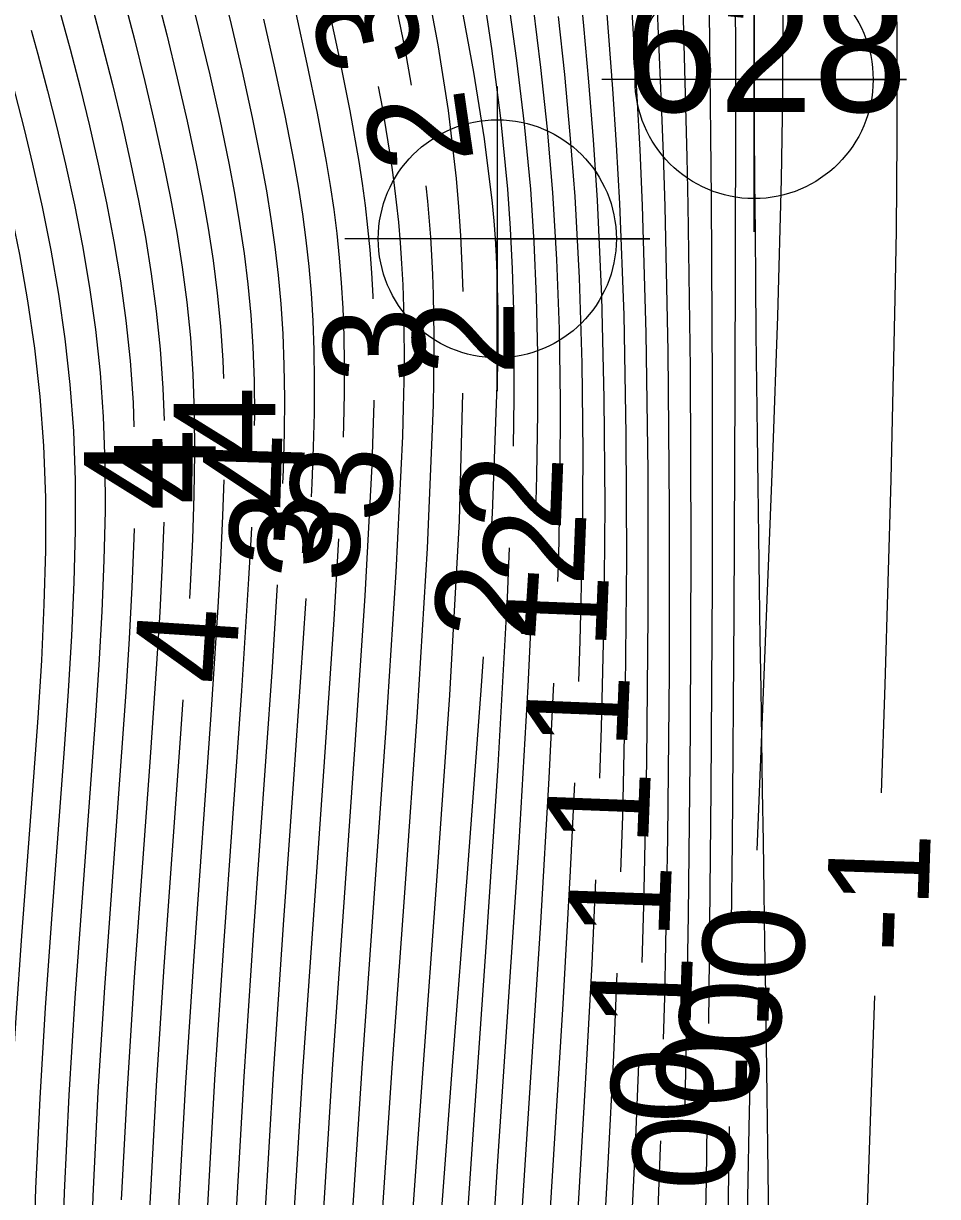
# Model space of a CAD drawing. Extents: x 2602990 to 2605851, y 618069 to 619180.
# Drawn here: x 2604066.16 to 2604084.16, y 618598.54 to 618621.63 of the extents above; entities that cross this region are included whole.
import ezdxf

# ---------------------------------------------------------------- set-up
doc = ezdxf.new("R2010")
doc.units = 0
for name, color, linetype in [('DTM Contours Major', 7, 'Continuous'), ('DTM Contours Major Text', 7, 'Continuous'), ('DTM Contours Minor', 7, 'Continuous'), ('DTM Contours Minor Text', 7, 'Continuous'), ('Exist DTM Breakline', 7, 'Continuous'), ('Exist DTM Breakline Cogo Number', 7, 'Continuous'), ('Exist DTM Breakline Cogo Point CELL', 7, 'Continuous'), ('Exist DTM Breakline Underwater', 7, 'Continuous'), ('Exist DTM Breakline Underwater Cogo Point CELL', 7, 'Continuous')]:
    doc.layers.add(name, color=color, linetype=linetype)

# ---------------------------------------------------------------- blocks, each defined once
blk = doc.blocks.new('EXIST DTM BREAKLINE COGO POINT')
at = {"layer": 'Exist DTM Breakline Cogo Point CELL'}
blk.add_lwpolyline([(0, 0.06), (0, -0.06), (0, 0), (0.06, 0), (-0.06, 0)], dxfattribs=at)
blk.add_circle((0, 0), 0.04688, dxfattribs=at)
blk = doc.blocks.new('EXIST DTM BREAKLINE UNDERWATER COGO POINT')
at = {"layer": 'Exist DTM Breakline Underwater Cogo Point CELL'}
blk.add_lwpolyline([(0, 0.06), (0, -0.06), (0, 0), (0.06, 0), (-0.06, 0)], dxfattribs=at)
blk.add_circle((0, 0), 0.04688, dxfattribs=at)

msp = doc.modelspace()

# ---------------------------------------------------------------- linework, layer by layer
at = {"layer": 'DTM Contours Major'}
for points in [[(2604079.541, 618631.374), (2604079.666, 618621.288), (2604079.702, 618618.187), (2604079.721, 618614.55), (2604079.718, 618610.614), (2604079.695, 618606.563), (2604079.654, 618602.582), (2604079.645, 618601.949)], [(2604068.128, 618622.148), (2604068.343, 618621.318), (2604068.548, 618620.495), (2604068.739, 618619.679), (2604068.916, 618618.872), (2604069.053, 618618.194), (2604069.176, 618617.517), (2604069.283, 618616.837), (2604069.373, 618616.149), (2604069.444, 618615.448), (2604069.493, 618614.729), (2604069.521, 618613.968), (2604069.527, 618613.177), (2604069.514, 618612.349), (2604069.484, 618611.479), (2604069.439, 618610.559), (2604069.424, 618610.313)], [(2604074.772, 618622.026), (2604075.022, 618620.674), (2604075.232, 618619.361), (2604075.387, 618618.095), (2604075.418, 618617.749), (2604075.445, 618617.404), (2604075.465, 618617.056), (2604075.481, 618616.703), (2604075.499, 618615.968), (2604075.499, 618615.249), (2604075.494, 618614.868), (2604075.384, 618611.985), (2604075.332, 618611.163)], [(2604075.206, 618609.167), (2604075.17, 618608.597), (2604074.895, 618604.907), (2604074.6, 618601.114), (2604074.326, 618597.42), (2604074.116, 618594.025), (2604074.054, 618592.717), (2604074.01, 618591.486), (2604073.979, 618590.316), (2604073.959, 618589.195), (2604073.949, 618588.108), (2604073.945, 618587.041), (2604073.948, 618585.462), (2604073.969, 618583.899), (2604074.018, 618582.354), (2604074.103, 618580.83), (2604074.235, 618579.328), (2604074.279, 618577.843), (2604074.568, 618576.502), (2604074.914, 618575.204), (2604075.2, 618573.917), (2604075.49, 618572.654), (2604075.769, 618571.418)], [(2604069.295, 618608.317), (2604069.244, 618607.557), (2604068.923, 618603.067), (2604068.771, 618600.725), (2604068.647, 618598.398), (2604068.568, 618596.148), (2604068.545, 618594.573), (2604068.551, 618593.062), (2604068.583, 618591.607), (2604068.637, 618590.197), (2604068.709, 618588.824), (2604068.797, 618587.479), (2604068.878, 618586.407), (2604068.972, 618585.335), (2604069.087, 618584.254), (2604069.36, 618582.1), (2604069.508, 618581.021), (2604070.632, 618576.543), (2604071.236, 618574.321), (2604072.436, 618570.045)], [(2604079.615, 618599.949), (2604079.598, 618598.856), (2604079.529, 618595.569), (2604079.463, 618593.272), (2604079.291, 618588.214), (2604079.205, 618585.151), (2604079.161, 618583.203), (2604079.126, 618581.203), (2604079.103, 618579.201), (2604079.097, 618577.248), (2604079.112, 618575.394), (2604079.18, 618571.903)]]:
    msp.add_lwpolyline(points, dxfattribs=at)
at = {"layer": 'DTM Contours Minor'}
for points in [[(2604083.323, 618627.413), (2604083.356, 618621.029), (2604083.355, 618619.375), (2604083.339, 618617.555), (2604083.318, 618616.217), (2604083.237, 618612.66), (2604083.119, 618608.612), (2604083.049, 618606.486)], [(2604080.162, 618627.09), (2604080.177, 618619.722), (2604080.168, 618614.442), (2604080.146, 618610.023), (2604080.112, 618605.526), (2604080.096, 618603.92)], [(2604078.006, 618624.102), (2604078.236, 618620.198), (2604078.291, 618619.149), (2604078.338, 618618.049), (2604078.412, 618615.536), (2604078.449, 618612.824), (2604078.452, 618609.988), (2604078.424, 618607.106), (2604078.366, 618604.254), (2604078.332, 618603.151)], [(2604076.982, 618623.713), (2604077.183, 618621.59), (2604077.282, 618620.488), (2604077.373, 618619.346), (2604077.451, 618618.155), (2604077.538, 618616.262), (2604077.588, 618614.258), (2604077.602, 618612.161), (2604077.584, 618609.993), (2604077.535, 618607.773), (2604077.501, 618606.777)], [(2604078.559, 618623.732), (2604078.717, 618620.05), (2604078.754, 618619.063), (2604078.787, 618618.031), (2604078.847, 618615.18), (2604078.874, 618612.084), (2604078.87, 618608.857), (2604078.836, 618605.611), (2604078.777, 618602.457), (2604078.754, 618601.638)], [(2604070.019, 618622.549), (2604070.247, 618621.614), (2604070.462, 618620.691), (2604070.661, 618619.784), (2604070.84, 618618.898), (2604070.941, 618618.342), (2604071.031, 618617.79), (2604071.11, 618617.238), (2604071.175, 618616.681), (2604071.227, 618616.112), (2604071.264, 618615.527), (2604071.287, 618614.906), (2604071.294, 618614.257), (2604071.288, 618613.574), (2604071.269, 618612.85), (2604071.258, 618612.577)], [(2604075.173, 618622.502), (2604075.375, 618621.142), (2604075.55, 618619.769), (2604075.686, 618618.371), (2604075.74, 618617.597), (2604075.779, 618616.806), (2604075.804, 618615.989), (2604075.815, 618615.139), (2604075.813, 618614.25), (2604075.797, 618613.312), (2604075.797, 618613.311)], [(2604065.406, 618622.319), (2604065.611, 618621.625), (2604065.806, 618620.935), (2604065.993, 618620.246), (2604066.17, 618619.556), (2604066.338, 618618.862), (2604066.526, 618618.022), (2604066.698, 618617.17), (2604066.848, 618616.305), (2604066.974, 618615.425), (2604067.072, 618614.526), (2604067.139, 618613.608), (2604067.173, 618612.644), (2604067.176, 618611.654), (2604067.151, 618610.633), (2604067.104, 618609.578), (2604067.039, 618608.487), (2604066.961, 618607.355), (2604066.711, 618604.005), (2604066.587, 618602.253), (2604066.477, 618600.476), (2604066.392, 618598.696), (2604066.34, 618596.931)], [(2604068.758, 618622.279), (2604068.978, 618621.414), (2604069.186, 618620.558), (2604069.38, 618619.712), (2604069.558, 618618.879), (2604069.683, 618618.241), (2604069.795, 618617.607), (2604069.892, 618616.971), (2604069.974, 618616.328), (2604070.038, 618615.673), (2604070.083, 618615), (2604070.096, 618614.647)], [(2604069.388, 618622.412), (2604069.612, 618621.512), (2604069.824, 618620.623), (2604070.021, 618619.747), (2604070.199, 618618.887), (2604070.312, 618618.291), (2604070.413, 618617.699), (2604070.501, 618617.105), (2604070.574, 618616.505), (2604070.632, 618615.894), (2604070.674, 618615.266), (2604070.698, 618614.6), (2604070.705, 618613.904), (2604070.703, 618613.719)], [(2604073.433, 618622.283), (2604073.666, 618621.133), (2604073.793, 618620.419)], [(2604074.079, 618622.47), (2604074.316, 618621.214), (2604074.519, 618619.923), (2604074.677, 618618.584), (2604074.725, 618618.026), (2604074.763, 618617.454), (2604074.792, 618616.862), (2604074.808, 618616.356)], [(2604077.601, 618622.431), (2604077.758, 618620.345), (2604077.83, 618619.245), (2604077.893, 618618.093), (2604077.976, 618615.898), (2604078.021, 618613.549), (2604078.03, 618611.091), (2604078.006, 618608.569), (2604077.952, 618606.028), (2604077.916, 618604.936)], [(2604079.129, 618622.47), (2604079.221, 618619), (2604079.241, 618618.06), (2604079.283, 618614.839), (2604079.296, 618611.338), (2604079.283, 618607.707), (2604079.246, 618604.094), (2604079.187, 618600.65), (2604079.179, 618600.321)], [(2604064.784, 618622.145), (2604064.982, 618621.488), (2604065.171, 618620.834), (2604065.353, 618620.18), (2604065.525, 618619.524), (2604065.69, 618618.863), (2604065.893, 618617.982), (2604066.077, 618617.086), (2604066.239, 618616.173), (2604066.375, 618615.241), (2604066.481, 618614.291), (2604066.552, 618613.32), (2604066.588, 618612.303), (2604066.589, 618611.262), (2604066.561, 618610.193), (2604066.509, 618609.095), (2604066.439, 618607.965), (2604066.356, 618606.802), (2604066.119, 618603.675), (2604066.005, 618602.056), (2604065.904, 618600.415), (2604065.827, 618598.768), (2604065.781, 618597.125)], [(2604067.499, 618622.019), (2604067.709, 618621.223), (2604067.91, 618620.433), (2604068.098, 618619.648), (2604068.273, 618618.867), (2604068.422, 618618.148), (2604068.557, 618617.429), (2604068.674, 618616.704), (2604068.773, 618615.969), (2604068.85, 618615.221), (2604068.904, 618614.453), (2604068.927, 618613.818)], [(2604075.698, 618622.139), (2604075.868, 618620.908), (2604076.018, 618619.653), (2604076.138, 618618.372), (2604076.208, 618617.329), (2604076.254, 618616.255), (2604076.278, 618615.139), (2604076.28, 618613.968), (2604076.261, 618612.731), (2604076.246, 618612.233)], [(2604081.113, 618622.092), (2604081.101, 618620.201), (2604081.075, 618618.565), (2604081.004, 618615.875), (2604080.907, 618613.102), (2604080.681, 618607.482), (2604080.599, 618605.362)], [(2604066.869, 618621.889), (2604067.075, 618621.129), (2604067.271, 618620.372), (2604067.456, 618619.617), (2604067.63, 618618.864), (2604067.791, 618618.105), (2604067.937, 618617.341), (2604068.065, 618616.571), (2604068.172, 618615.789), (2604068.257, 618614.991), (2604068.315, 618614.175), (2604068.332, 618613.694)], [(2604071.518, 618621.838), (2604071.74, 618620.843), (2604071.943, 618619.868), (2604072.12, 618618.916), (2604072.197, 618618.442), (2604072.267, 618617.97), (2604072.326, 618617.498), (2604072.376, 618617.019), (2604072.416, 618616.531), (2604072.446, 618616.029), (2604072.465, 618615.495), (2604072.473, 618614.937), (2604072.47, 618614.351), (2604072.458, 618613.731), (2604072.451, 618613.49)], [(2604072.154, 618621.967), (2604072.38, 618620.931), (2604072.584, 618619.913), (2604072.759, 618618.917), (2604072.825, 618618.484), (2604072.883, 618618.051), (2604072.934, 618617.617), (2604072.976, 618617.177), (2604073.01, 618616.728), (2604073.036, 618616.266), (2604073.038, 618616.215)], [(2604076.193, 618621.952), (2604076.337, 618620.769), (2604076.467, 618619.555), (2604076.574, 618618.307), (2604076.655, 618616.989), (2604076.706, 618615.621), (2604076.728, 618614.196), (2604076.722, 618612.703), (2604076.691, 618611.134), (2604076.674, 618610.648)], [(2604070.882, 618621.722), (2604071.101, 618620.764), (2604071.302, 618619.824), (2604071.48, 618618.908), (2604071.57, 618618.393), (2604071.649, 618617.882), (2604071.718, 618617.37), (2604071.776, 618616.853), (2604071.822, 618616.325), (2604071.855, 618615.782), (2604071.876, 618615.205), (2604071.884, 618614.602), (2604071.879, 618613.966), (2604071.864, 618613.294), (2604071.838, 618612.579), (2604071.825, 618612.314)], [(2604076.688, 618621.772), (2604076.808, 618620.629), (2604076.919, 618619.45), (2604077.012, 618618.228), (2604077.098, 618616.628), (2604077.15, 618614.95), (2604077.169, 618613.198), (2604077.156, 618611.373), (2604077.115, 618609.478), (2604077.087, 618608.68)], [(2604066.31, 618621.506), (2604066.441, 618621.033), (2604066.632, 618620.31), (2604066.814, 618619.587), (2604066.985, 618618.862), (2604067.159, 618618.063), (2604067.317, 618617.255), (2604067.456, 618616.438), (2604067.573, 618615.607), (2604067.664, 618614.76), (2604067.727, 618613.893), (2604067.759, 618612.981), (2604067.763, 618612.041), (2604067.741, 618611.069), (2604067.699, 618610.059), (2604067.639, 618609.008), (2604067.566, 618607.91), (2604067.304, 618604.339), (2604067.17, 618602.453), (2604067.05, 618600.538), (2604066.956, 618598.623), (2604066.898, 618596.737)], [(2604073.143, 618620.393), (2604073.227, 618619.956), (2604073.398, 618618.898), (2604073.451, 618618.507), (2604073.499, 618618.115), (2604073.54, 618617.72), (2604073.575, 618617.319), (2604073.603, 618616.91), (2604073.625, 618616.489), (2604073.64, 618616.044), (2604073.649, 618615.582), (2604073.651, 618615.1), (2604073.646, 618614.595), (2604073.635, 618614.066), (2604073.619, 618613.508), (2604073.491, 618610.83), (2604073.294, 618607.76), (2604072.82, 618601.071), (2604072.605, 618597.764)], [(2604074.079, 618618.44), (2604074.113, 618618.134), (2604074.171, 618617.428), (2604074.194, 618617.065), (2604074.212, 618616.693), (2604074.225, 618616.301), (2604074.238, 618615.478), (2604074.232, 618614.593), (2604074.223, 618614.123), (2604074.109, 618611.303), (2604073.912, 618608.077), (2604073.668, 618604.612), (2604073.412, 618601.075), (2604073.18, 618597.633)], [(2604073.054, 618614.216), (2604073.053, 618614.163), (2604073.037, 618613.566), (2604073.014, 618612.934), (2604072.878, 618610.366), (2604072.684, 618607.434), (2604072.234, 618601.046), (2604072.036, 618597.877)], [(2604074.805, 618614.357), (2604074.734, 618611.842), (2604074.545, 618608.411), (2604074.293, 618604.758), (2604074.02, 618601.056), (2604073.765, 618597.477), (2604073.57, 618594.194), (2604073.511, 618592.855), (2604073.47, 618591.595), (2604073.444, 618590.401), (2604073.43, 618589.256), (2604073.425, 618588.147), (2604073.427, 618587.058), (2604073.438, 618585.543), (2604073.467, 618584.04), (2604073.523, 618582.549), (2604073.615, 618581.069), (2604073.753, 618579.601), (2604073.782, 618578.171), (2604074.129, 618576.737), (2604074.487, 618575.336), (2604074.804, 618573.962), (2604075.125, 618572.614), (2604075.433, 618571.297)], [(2604070.101, 618612.647), (2604070.079, 618611.942), (2604070.038, 618611.071), (2604069.986, 618610.143), (2604069.847, 618608.026), (2604069.509, 618603.274), (2604069.346, 618600.786), (2604069.211, 618598.32)], [(2604068.336, 618611.695), (2604068.332, 618611.501), (2604068.294, 618610.537), (2604068.239, 618609.527), (2604068.171, 618608.467), (2604067.754, 618602.656), (2604067.624, 618600.6), (2604067.52, 618598.549), (2604067.455, 618596.541)], [(2604068.919, 618611.818), (2604068.889, 618611.01), (2604068.839, 618610.045), (2604068.776, 618609.025), (2604068.642, 618607.091), (2604068.338, 618602.861), (2604068.197, 618600.663), (2604068.084, 618598.475)], [(2604070.644, 618611.721), (2604070.638, 618611.578), (2604070.591, 618610.702), (2604070.451, 618608.495), (2604070.095, 618603.482), (2604069.921, 618600.846), (2604069.775, 618598.24), (2604069.677, 618595.749), (2604069.647, 618594.206), (2604069.644, 618592.738), (2604069.662, 618591.334), (2604069.7, 618589.982), (2604069.753, 618588.669), (2604069.817, 618587.384), (2604069.884, 618586.219), (2604069.966, 618585.057), (2604070.07, 618583.887), (2604070.203, 618582.7), (2604070.356, 618581.515), (2604070.421, 618580.454), (2604071, 618578.281), (2604071.492, 618576.27), (2604072.03, 618574.245), (2604073.1, 618570.343)], [(2604072.358, 618611.492), (2604072.269, 618609.902), (2604072.079, 618607.097), (2604071.865, 618604.089), (2604071.653, 618601.007), (2604071.469, 618597.978), (2604071.339, 618595.131), (2604071.299, 618593.655), (2604071.28, 618592.263), (2604071.28, 618590.94), (2604071.295, 618589.671), (2604071.322, 618588.443), (2604071.357, 618587.24), (2604071.403, 618585.93), (2604071.463, 618584.627), (2604071.548, 618583.322), (2604071.665, 618582.009), (2604071.825, 618580.679), (2604071.815, 618579.52), (2604072.374, 618577.605), (2604072.779, 618575.863), (2604073.22, 618574.125), (2604074.098, 618570.769)], [(2604075.722, 618611.312), (2604075.685, 618610.324), (2604075.498, 618607.02), (2604075.266, 618603.548), (2604075.023, 618600.052), (2604074.798, 618596.679), (2604074.625, 618593.576), (2604074.574, 618592.37), (2604074.536, 618591.227), (2604074.509, 618590.134), (2604074.491, 618589.079), (2604074.473, 618587.032), (2604074.47, 618585.416), (2604074.485, 618583.807), (2604074.526, 618582.215), (2604074.604, 618580.644), (2604074.727, 618579.103), (2604074.777, 618577.553), (2604075.006, 618576.283), (2604075.344, 618575.099), (2604075.598, 618573.891), (2604075.857, 618572.707), (2604076.105, 618571.544)], [(2604071.155, 618610.58), (2604071.055, 618608.965), (2604070.683, 618603.688), (2604070.497, 618600.904), (2604070.339, 618598.157), (2604070.231, 618595.547), (2604070.198, 618594.023), (2604070.189, 618592.579), (2604070.202, 618591.201), (2604070.232, 618589.877), (2604070.275, 618588.593), (2604070.329, 618587.335), (2604070.389, 618586.123), (2604070.464, 618584.915), (2604070.562, 618583.701), (2604070.69, 618582.471), (2604070.852, 618581.226), (2604070.883, 618580.153), (2604071.459, 618578.055), (2604071.921, 618576.134), (2604072.426, 618574.206), (2604073.432, 618570.487)], [(2604071.714, 618610.317), (2604071.661, 618609.434), (2604071.477, 618606.755), (2604071.273, 618603.891), (2604071.074, 618600.958), (2604070.903, 618598.07), (2604070.785, 618595.341), (2604070.748, 618593.84), (2604070.735, 618592.421), (2604070.741, 618591.07), (2604070.763, 618589.773), (2604070.798, 618588.517), (2604070.842, 618587.287), (2604070.896, 618586.027), (2604070.963, 618584.771), (2604071.055, 618583.512), (2604071.178, 618582.241), (2604071.341, 618580.949), (2604071.344, 618579.844), (2604071.917, 618577.829), (2604072.35, 618575.998), (2604072.823, 618574.165), (2604073.765, 618570.63)], [(2604076.167, 618610.235), (2604076.091, 618608.581), (2604075.909, 618605.513), (2604075.486, 618599.136), (2604075.293, 618596.057), (2604075.143, 618593.205), (2604075.098, 618592.086), (2604075.063, 618591.018), (2604075.038, 618589.99), (2604075.02, 618588.992), (2604074.998, 618587.04), (2604074.99, 618585.377), (2604074.998, 618583.718), (2604075.032, 618582.073), (2604075.101, 618580.455), (2604075.216, 618578.875), (2604075.275, 618577.271), (2604075.447, 618576.053), (2604075.765, 618574.984), (2604076.224, 618572.754), (2604076.443, 618571.663)], [(2604076.595, 618608.649), (2604076.505, 618606.775), (2604076.338, 618603.929), (2604075.967, 618598.147), (2604075.8, 618595.373), (2604075.668, 618592.787), (2604075.627, 618591.763), (2604075.595, 618590.777), (2604075.57, 618589.822), (2604075.536, 618587.965), (2604075.511, 618585.344), (2604075.512, 618583.638), (2604075.538, 618581.943), (2604075.599, 618580.277), (2604075.703, 618578.657), (2604075.77, 618577.006), (2604075.887, 618575.817), (2604076.176, 618574.853), (2604076.393, 618573.837), (2604076.591, 618572.802), (2604076.781, 618571.781)], [(2604077.007, 618606.682), (2604076.925, 618604.951), (2604076.776, 618602.335), (2604076.455, 618597.143), (2604076.31, 618594.671), (2604076.195, 618592.35), (2604076.158, 618591.42), (2604076.128, 618590.519), (2604076.083, 618588.773), (2604076.053, 618587.05), (2604076.033, 618585.315), (2604076.027, 618583.564), (2604076.045, 618581.82), (2604076.097, 618580.107), (2604076.191, 618578.446), (2604076.33, 618575.579), (2604076.587, 618574.716), (2604076.79, 618573.814), (2604076.958, 618572.85), (2604077.119, 618571.896)], [(2604077.424, 618604.778), (2604077.348, 618603.129), (2604077.219, 618600.751), (2604076.946, 618596.14), (2604076.822, 618593.959), (2604076.722, 618591.897), (2604076.66, 618590.246), (2604076.616, 618588.648), (2604076.583, 618587.053), (2604076.556, 618585.289), (2604076.543, 618583.496), (2604076.554, 618581.705), (2604076.596, 618579.944), (2604076.678, 618578.242), (2604076.766, 618576.549), (2604076.774, 618575.338), (2604077.001, 618574.578), (2604077.186, 618573.793), (2604077.458, 618572.007), (2604077.578, 618571.114)], [(2604077.844, 618602.937), (2604077.774, 618601.32), (2604077.665, 618599.188), (2604077.334, 618593.242), (2604077.248, 618591.43), (2604077.192, 618589.957), (2604077.149, 618588.512), (2604077.115, 618587.053), (2604077.082, 618585.265), (2604077.062, 618583.435), (2604077.064, 618581.599), (2604077.095, 618579.79), (2604077.164, 618578.045), (2604077.266, 618576.368), (2604077.226, 618575.11), (2604077.415, 618574.432), (2604077.581, 618573.773), (2604077.798, 618572.114), (2604077.894, 618571.281)], [(2604082.915, 618602.489), (2604082.528, 618591.306), (2604082.427, 618588.384), (2604082.347, 618586.477), (2604082.25, 618584.523), (2604081.914, 618578.426), (2604081.817, 618576.415), (2604081.744, 618574.465), (2604081.701, 618572.747), (2604081.633, 618569.32)], [(2604080.472, 618601.365), (2604080.438, 618599.897), (2604080.404, 618597.827), (2604080.384, 618595.837), (2604080.34, 618589.631), (2604080.312, 618587.568), (2604080.272, 618585.495), (2604080.22, 618583.328), (2604080.158, 618581.093), (2604080.088, 618578.818), (2604079.912, 618573.601), (2604079.831, 618571.407)], [(2604078.267, 618601.152), (2604078.201, 618599.532), (2604078.112, 618597.653), (2604077.845, 618592.519), (2604077.772, 618590.947), (2604077.701, 618589.008), (2604077.648, 618587.049), (2604077.609, 618585.244), (2604077.583, 618583.38), (2604077.576, 618581.5), (2604077.596, 618579.644), (2604077.651, 618577.855), (2604077.746, 618576.173), (2604077.728, 618575.054), (2604077.83, 618574.287), (2604077.976, 618573.752), (2604078.139, 618572.217), (2604078.211, 618571.443)], [(2604080.051, 618599.92), (2604080.015, 618597.119), (2604079.955, 618593.619), (2604079.898, 618591.093), (2604079.69, 618583.063), (2604079.642, 618581.007), (2604079.6, 618578.945), (2604079.566, 618576.914), (2604079.532, 618573.983), (2604079.509, 618571.832)], [(2604078.698, 618599.639), (2604078.694, 618599.507), (2604078.631, 618597.773), (2604078.561, 618596.152), (2604078.353, 618591.79), (2604078.272, 618589.885), (2604078.215, 618588.197), (2604078.183, 618587.039), (2604078.139, 618585.222), (2604078.106, 618583.329), (2604078.091, 618581.407), (2604078.099, 618579.504), (2604078.136, 618577.667), (2604078.209, 618575.942), (2604078.236, 618575.095), (2604078.246, 618574.14), (2604078.369, 618573.729), (2604078.481, 618572.314), (2604078.55, 618571.276)]]:
    msp.add_lwpolyline(points, dxfattribs=at)
at = {"layer": 'Exist DTM Breakline'}
msp.add_spline([(2604056.195, 618608.101), (2604070.612, 618564.846), (2604060.948, 618498.617), (2604052.223, 618447.183), (2604051.568, 618445.166), (2604051.779, 618438.355), (2604056.316, 618420.051), (2604056.045, 618414.227), (2604060.112, 618404.174), (2604065.814, 618393.977), (2604079.591, 618374.932), (2604102.645, 618354.376), (2604129.573, 618330.438), (2604185.644, 618288.739), (2604229.181, 618260.22), (2604259.941, 618240.43), (2604275.412, 618231.212), (2604276.014, 618212.47)], degree=3, dxfattribs=at)
at = {"layer": 'Exist DTM Breakline Underwater'}
msp.add_spline([(2604079.985, 618669.398), (2604080.498, 618655.701), (2604080.544, 618620.53), (2604079.102, 618556.838), (2604066.566, 618502.508), (2604057.691, 618449.657), (2604060.643, 618427.367), (2604061.965, 618415.95), (2604060.058, 618413.35)], degree=3, dxfattribs=at)

# ---------------------------------------------------------------- block references
at = {"layer": 'Exist DTM Breakline Cogo Point CELL', "xscale": 50, "yscale": 50}
msp.add_blockref('EXIST DTM BREAKLINE COGO POINT', (2604075.488, 618617.395), dxfattribs=at)
at = {"layer": 'Exist DTM Breakline Underwater Cogo Point CELL', "xscale": 50, "yscale": 50}
msp.add_blockref('EXIST DTM BREAKLINE UNDERWATER COGO POINT', (2604080.544, 618620.53), dxfattribs=at)

# ---------------------------------------------------------------- texts
at = {"layer": 'DTM Contours Major Text'}
for s, rotation, p in [('2', 86.3925, (2604076.226, 618609.45)), ('4', 86.3108, (2604070.319, 618608.598)), ('0', 89.1372, (2604080.62, 618600.281))]:
    msp.add_text(s, height=2, rotation=rotation, dxfattribs=at).set_placement(p)
at = {"layer": 'DTM Contours Minor Text'}
for s, rotation, p in [('3', 101.6529, (2604074.06, 618620.936)), ('2', 98.2322, (2604075.033, 618618.928)), ('2', 89.9322, (2604075.82, 618614.702)), ('3', 90.4499, (2604074.066, 618614.57)), ('4', 90.1514, (2604071.117, 618612.996)), ('4', 89.7696, (2604069.936, 618612.161)), ('4', 90.1066, (2604069.35, 618612.043)), ('4', 88.3211, (2604071.664, 618612.037)), ('3', 87.3499, (2604073.382, 618611.791)), ('2', 87.8546, (2604076.735, 618611.621)), ('3', 87.0458, (2604072.178, 618610.874)), ('3', 86.7915, (2604072.734, 618610.607)), ('2', 87.7411, (2604077.186, 618610.541)), ('1', 87.722, (2604077.627, 618609.294)), ('1', 87.6981, (2604078.039, 618607.326)), ('1', 87.7838, (2604078.454, 618605.424)), ('-1', 88.0768, (2604083.945, 618603.321)), ('1', 87.9377, (2604078.871, 618603.585)), ('-0', 88.1765, (2604081.483, 618601.86)), ('1', 88.1374, (2604079.29, 618601.804)), ('-0', 89.3684, (2604081.059, 618600.437)), ('0', 88.3898, (2604079.707, 618599.957)), ('0', 88.5725, (2604080.138, 618598.643))]:
    msp.add_text(s, height=2, rotation=rotation, dxfattribs=at).set_placement(p)
at = {"layer": 'Exist DTM Breakline Cogo Number'}
msp.add_text('628', height=2.5, dxfattribs=at).set_placement((2604077.988, 618619.895))

doc.saveas('drawing.dxf')
